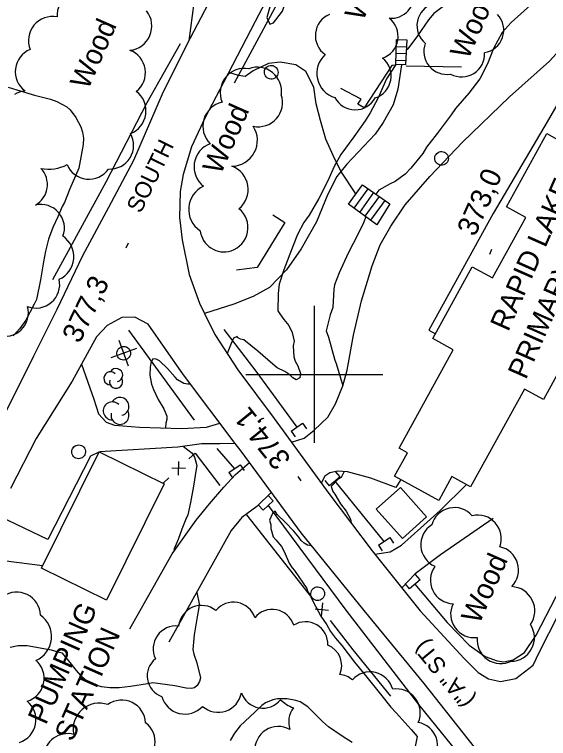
# Model space of a CAD drawing. Extents: x 287698 to 290158, y 5234163 to 5237182.
# Drawn here: x 288956.3 to 289034.2, y 5234946.9 to 5235052.5 of the extents above; entities that cross this region are included whole.
import ezdxf

# ---------------------------------------------------------------- set-up
doc = ezdxf.new("R2010")
doc.units = 0
for name, color, linetype in [('Niveau 19', 7, 'Continuous'), ('Niveau 2', 7, 'Continuous'), ('Niveau 21', 7, 'Continuous'), ('Niveau 22', 7, 'Continuous'), ('Niveau 26', 7, 'Continuous'), ('Niveau 3', 7, 'Continuous'), ('Niveau 31', 7, 'Continuous'), ('Niveau 36', 7, 'Continuous'), ('Niveau 37', 7, 'Continuous'), ('Niveau 4', 7, 'Continuous'), ('Niveau 44', 7, 'Continuous'), ('Niveau 52', 7, 'Continuous'), ('Niveau 61', 7, 'Continuous')]:
    doc.layers.add(name, color=color, linetype=linetype)

msp = doc.modelspace()

# ---------------------------------------------------------------- linework, layer by layer
at = {"layer": 'Niveau 19'}
for points in [[(289004.79, 5235000.62), (289005.74, 5235005.7), (289006.89, 5235010.71), (289008.44, 5235015.84), (289009.63, 5235018.86), (289011.17, 5235021.61), (289013.24, 5235024.72), (289016.85, 5235028.86), (289021.61, 5235033.87), (289028.5, 5235040.45), (289034.33, 5235045.64), (289037.74, 5235049.4), (289039.43, 5235050.57), (289040.82, 5235051.09), (289041.74, 5235050.93), (289041.82, 5235050.31), (289033.96, 5235036.83), (289026.11, 5235023.43), (289016.69, 5235006.42), (289017.68, 5235005.9)], [(288966.05, 5235001.48), (288967.83, 5234996.38), (288968.52, 5234994.23), (288969.65, 5234993.01), (288970.88, 5234992.61), (288974.5, 5234992.32), (288980.62, 5234992.11), (288984.29, 5234992.32), (288986.23, 5234992.9)], [(288996.66, 5234990.1), (288998.52, 5234990.68), (288999.97, 5234991.87), (289001.99, 5234993.75), (289003.09, 5234995.72), (289004.18, 5234998.31), (289004.79, 5235000.62)], [(288988.48, 5234989.93), (288986.23, 5234989.87), (288983.53, 5234989.85), (288980.08, 5234989.39), (288968.66, 5234988.69)], [(288968.57, 5234988.67), (288967.38, 5234988.09), (288961.11, 5234975.94), (288954.23, 5234979.21)], [(288973.09, 5234962.9), (288979.25, 5234973.84), (288982.77, 5234978.76), (288984.72, 5234981.14), (288986.8, 5234983.53), (288988.5, 5234985.42), (288990.56, 5234987.14)], [(289012.62, 5234984.65), (289011.9, 5234983.51), (289008.27, 5234984.88), (289004.87, 5234985.78), (289003.41, 5234985.88), (289002.29, 5234985.65), (289001.53, 5234985.15), (289001.02, 5234984.12)], [(289008.86, 5234973.76), (289011.08, 5234974.11), (289012.73, 5234975.08), (289018.36, 5234980.16), (289022.21, 5234983.93)], [(288993.74, 5234982.81), (288991.61, 5234980.73), (288989.42, 5234979.15), (288987.88, 5234977.21), (288985.54, 5234973.03), (288978.8, 5234960.96)], [(289026.09, 5234978.98), (289018.44, 5234973.68), (289014.74, 5234970.9), (289012.76, 5234968.87)]]:
    msp.add_lwpolyline(points, dxfattribs=at)
at = {"layer": 'Niveau 2'}
for points in [[(289051.27, 5235069.47), (289050.2, 5235069.09), (289049.08, 5235068.49), (289046.69, 5235067.28), (289044.08, 5235065.89), (289042.98, 5235065.14), (289040.84, 5235063.5), (289039.7, 5235062.38), (289037.52, 5235060.36), (289036.88, 5235059.56), (289034.51, 5235056.79), (289032.96, 5235055.15), (289030.6, 5235052.99), (289028.71, 5235051.3), (289027.41, 5235049.85), (289026.16, 5235047.51), (289025.26, 5235045.26), (289024.15, 5235043.09)], [(289026.93, 5235066.78), (289027.5, 5235066.36), (289027.97, 5235065.24), (289027.91, 5235064.67), (289027.08, 5235062.78), (289026.05, 5235060.79), (289024.34, 5235058.1), (289023.47, 5235057.16), (289021.17, 5235055.2), (289019.91, 5235054.46), (289017.46, 5235052.62), (289016.65, 5235051.69), (289015.08, 5235049.37), (289013.65, 5235047.48), (289013.42, 5235047.24)], [(288994.71, 5235057.81), (288994.92, 5235057.5), (288994.72, 5235056.91), (288994.39, 5235056.34), (288993.97, 5235055.07), (288993.65, 5235054.09), (288993.07, 5235052.04), (288993.51, 5235051.07), (288994.04, 5235051.24), (288994.37, 5235051.69), (288995.38, 5235052.97), (288995.63, 5235053.68), (288995.89, 5235054.12), (288997.35, 5235055.31), (288997.35, 5235055.31)], [(289011.91, 5235045.2), (289010.53, 5235043.11)], [(289010.53, 5235043.11), (289009.31, 5235040.34), (289008.17, 5235038.11), (289007.44, 5235036.94), (289005.79, 5235034.64), (289003.87, 5235032.07), (289002.88, 5235030.31), (289001.96, 5235028.23), (289000.67, 5235025.65), (288999.25, 5235023.21), (288998.49, 5235022.13), (288997.56, 5235020.37), (288996.92, 5235018.8), (288995.54, 5235015.23), (288994.89, 5235013.17), (288994.8, 5235012.27), (288994.71, 5235011.76)], [(289024.15, 5235043.09), (289022.53, 5235040.99), (289020.6, 5235038.76), (289019.99, 5235037.86), (289017.91, 5235035.14), (289016.35, 5235033.1), (289015.84, 5235032.22), (289014.11, 5235030.06), (289013.25, 5235029.19), (289011.82, 5235028.13), (289011.09, 5235027.78), (289009.4, 5235026.86), (289008.97, 5235026.28)], [(288955.33, 5235041.85), (288956.6, 5235041.46), (288959.21, 5235040.72), (288961.54, 5235040.11), (288962.44, 5235039.78), (288963.9, 5235039), (288964.38, 5235038.57), (288965.22, 5235037.45), (288965.93, 5235036.1), (288966.2, 5235035.3), (288966.35, 5235034.44), (288966.29, 5235033.5), (288966.1, 5235032.42), (288965.64, 5235030.06), (288965.19, 5235028.92), (288964.32, 5235027.05), (288963.54, 5235025.07), (288963.21, 5235024.46), (288962.58, 5235022.98), (288961.84, 5235021.43), (288961.25, 5235019.71), (288960.78, 5235017.94), (288960.51, 5235016.38), (288960.05, 5235013.78), (288959.46, 5235010.9), (288959.13, 5235010.21), (288957.93, 5235007.9), (288957.03, 5235006.66), (288956.09, 5235005.63)], [(289007.53, 5235022.97), (289007.18, 5235022.1), (289006.4, 5235020.49), (289004.94, 5235017.65), (289003.61, 5235014.79), (289002.94, 5235013.07), (289002.84, 5235012.4), (289002.73, 5235009.74), (289002.31, 5235008.7), (289001.76, 5235006.34), (289002.08, 5235005.41), (289003.01, 5235002.05), (289003.19, 5235001.56)], [(288994.71, 5235011.76), (288994.7, 5235009.27), (288994.97, 5235008.84), (288995.55, 5235007.99), (288996.31, 5235007.1), (288996.78, 5235006.08), (288997.05, 5235004.86), (288996.93, 5235004.17), (288997, 5235002.57), (288997.23, 5235001.92), (288997.61, 5235001.25), (288997.98, 5235000.13), (288997.88, 5234999.51), (288997.37, 5234999.18), (288996.87, 5234999.47), (288996.45, 5234999.93), (288995.7, 5235000.39), (288994.6, 5235000.97), (288993.98, 5235001.48), (288991.75, 5235003.38), (288989.73, 5235005.01), (288989.24, 5235005.14), (288988.8, 5235005.38), (288988.75, 5235005.51)], [(288988.75, 5235005.51), (288988.21, 5235005.28), (288987.89, 5235004.5), (288987.29, 5235003.06)], [(288981.93, 5234998.57), (288981.56, 5234998.55), (288980.97, 5234998.66), (288980.05, 5234999.19), (288979.72, 5234999.61), (288978.6, 5235000.86), (288977.43, 5235001.98), (288976.95, 5235002.23), (288976.45, 5235002.26), (288976.15, 5235001.62), (288976.05, 5235001.03), (288976, 5234999.86), (288976.27, 5234998.57), (288976.56, 5234997.81), (288977.25, 5234996.35), (288978.04, 5234994.95), (288978.51, 5234993.91), (288978.48, 5234993.41), (288978.35, 5234992.87), (288978.3, 5234992.19)], [(289003.19, 5235001.56), (289004.18, 5234998.3)], [(288980.9, 5234989.5), (288982.2, 5234988.49), (288982.55, 5234987.92), (288982.88, 5234986.7), (288982.79, 5234986.19), (288982.37, 5234983.69), (288981.93, 5234981.31), (288981.54, 5234979.53), (288981.24, 5234978.87), (288980.66, 5234977.43), (288980.13, 5234975.92), (288979.57, 5234974.57), (288979.45, 5234974.12)], [(289004.36, 5234985.82), (289003.93, 5234984.95), (289003.48, 5234984.7), (289002.47, 5234983.66), (289002.72, 5234982.92), (289003.01, 5234982.51), (289003.85, 5234981.12), (289004.63, 5234980.05), (289005.29, 5234978.86), (289005.37, 5234978.33)], [(288999.62, 5234975), (288998.99, 5234975.11), (288998.54, 5234975.36), (288998.11, 5234975.78), (288997.77, 5234976.26), (288997.03, 5234977.11), (288995.76, 5234978.43), (288994.57, 5234979.55), (288994.32, 5234980.06), (288993.89, 5234979.69), (288993.45, 5234978.73), (288993.68, 5234978.06), (288993.67, 5234977.54), (288994, 5234976.32), (288994.41, 5234975.86), (288995.22, 5234974.91), (288995.59, 5234974.15), (288996.35, 5234972.45), (288996.77, 5234971.77), (288997.13, 5234971.38)], [(288997.13, 5234971.38), (288998.91, 5234968.79), (288999.04, 5234968.28), (288999.36, 5234967.88), (288999.63, 5234967.22), (289000.2, 5234966.21), (289000.98, 5234964.73), (289001.83, 5234963.48), (289002.39, 5234962.51), (289003.09, 5234961.52), (289004, 5234960.46), (289005.87, 5234958.04), (289007.66, 5234955.86), (289009.68, 5234953.37), (289011.15, 5234951.48), (289011.94, 5234950.63), (289014.15, 5234948.23), (289014.99, 5234947.21), (289014.9, 5234946.7), (289014.59, 5234944.99)], [(288982.85, 5234968.21), (288983.21, 5234966.56), (288983.15, 5234966), (288982.92, 5234964.66), (288982.46, 5234962.04), (288982.27, 5234959.86), (288982.42, 5234959.21), (288982.85, 5234957.93), (288983.38, 5234955.75), (288983.26, 5234955.2), (288982.94, 5234954.65), (288982.55, 5234954.29), (288982.02, 5234954.18), (288981.31, 5234954.26), (288979.65, 5234954.56), (288976.46, 5234955), (288975.67, 5234954.89), (288973.18, 5234954.48), (288971.56, 5234954.28), (288970.18, 5234954.28), (288968.95, 5234954.45), (288967.85, 5234954.79), (288966.63, 5234955.47), (288965.93, 5234956.08), (288965.32, 5234956.8), (288964.22, 5234958.25), (288963.29, 5234959.33), (288962.78, 5234959.44), (288961.65, 5234959.8), (288961.1, 5234959.9), (288958.11, 5234960.43), (288956.81, 5234960.43), (288955.64, 5234960.15)], [(289005.53, 5234946.32), (289004.08, 5234947.23), (289002.09, 5234948.59), (289001.19, 5234949.36), (289000.35, 5234950.24), (288999.05, 5234951.51), (288997.94, 5234952.23), (288997.31, 5234952.44), (288996.03, 5234952.67), (288994.63, 5234952.69), (288993.98, 5234952.56), (288992.9, 5234952.12), (288992.36, 5234951.71), (288991.32, 5234950.74), (288989.18, 5234948.74), (288988.34, 5234947.67), (288987.71, 5234946.6)]]:
    msp.add_lwpolyline(points, dxfattribs=at)
at = {"layer": 'Niveau 21'}
for points in [[(288996.82, 5235061.84), (288991.37, 5235051.45), (288986.77, 5235042.53), (288984.03, 5235037.33), (288982.09, 5235033.16), (288980.87, 5235029.13), (288980.44, 5235026.67), (288980.36, 5235022.86), (288980.74, 5235019.63), (288981.73, 5235014.54), (288983.25, 5235010.37), (288983.97, 5235008.89), (288985.49, 5235005.79), (288988.87, 5235000.65), (288994.14, 5234993.55), (289002.12, 5234982.61), (289008.45, 5234974.27), (289015.45, 5234965.5), (289021.85, 5234958.58), (289023.92, 5234956.51), (289025.42, 5234955.6), (289027.16, 5234955.23), (289029.39, 5234955.63), (289031.91, 5234957.6), (289032.82, 5234959.43), (289035.7, 5234965.06)], [(288955.03, 5234994.58), (288959.1, 5235002.7), (288962.5, 5235009.51), (288966.23, 5235017.34), (288970.05, 5235024.36), (288973.7, 5235031.25), (288977.86, 5235040.9), (288981.43, 5235048.03), (288986.14, 5235057.09)], [(289025.77, 5234942.63), (289016.04, 5234954.94), (289007.29, 5234965.56), (288998.1, 5234976.87), (288989.35, 5234988.79), (288988.48, 5234989.93), (288980.91, 5234999.91), (288975.77, 5235007.33), (288973.81, 5235008.35), (288971.91, 5235008.28), (288969.78, 5235007.11), (288968.25, 5235005.47), (288964.69, 5234999.01), (288959.42, 5234990.64), (288955.67, 5234983.34)]]:
    msp.add_lwpolyline(points, dxfattribs=at)
at = {"layer": 'Niveau 22'}
for points in [[(289011.91, 5235045.17), (289011.98, 5235048.82), (289013.5, 5235048.77), (289013.32, 5235045.13), (289011.91, 5235045.17)], [(289011.96, 5235047.82), (289013.45, 5235047.77)], [(289011.94, 5235046.82), (289013.4, 5235046.77)], [(289006.08, 5235026.31), (289003.89, 5235029.6), (289002.78, 5235031.93), (289001.67, 5235034.28), (289000.89, 5235037.03), (289000.27, 5235039.46), (288999.94, 5235041.87), (288998.76, 5235044.15), (288997.29, 5235045.14), (288995.05, 5235045.5), (288993.34, 5235045.33), (288991.1, 5235044.24), (288989.94, 5235043.43), (288988.94, 5235043.56), (288987.54, 5235044.02)], [(289011.92, 5235045.82), (289013.35, 5235045.77)], [(289012.73, 5235045.15), (289012.19, 5235041.58), (289011.49, 5235039.31), (289010.04, 5235036.74), (289008.87, 5235035.04), (289004.74, 5235030.65), (289003.29, 5235028.87), (289002, 5235026.26), (289000.32, 5235022.25), (288998.1, 5235018.29), (288995.96, 5235015.26), (288993.49, 5235012.65), (288991.11, 5235011.36), (288988.25, 5235010.24), (288983.97, 5235008.89)], [(289009.15, 5235021.8), (289005, 5235024.8), (289007.03, 5235027.63), (289011.03, 5235024.86), (289009.15, 5235021.8)], [(289005.81, 5235024.22), (289005.81, 5235024.22), (289007.85, 5235027.06)], [(289006.63, 5235023.62), (289008.68, 5235026.49)], [(289007.43, 5235023.04), (289009.5, 5235025.92)], [(289008.24, 5235022.46), (289010.32, 5235025.35)]]:
    msp.add_lwpolyline(points, dxfattribs=at)
at = {"layer": 'Niveau 26'}
for p, q in [((288996.62, 5234991.71), (288998.28, 5234992.86)), ((288998.28, 5234992.86), (288998.85, 5234992.04)), ((288996.62, 5234991.71), (288997.19, 5234990.89)), ((288987.54, 5234985.67), (288989.2, 5234986.82)), ((288989.2, 5234986.82), (288989.77, 5234986)), ((288987.54, 5234985.67), (288988.11, 5234984.85)), ((289003.76, 5234985.06), (289003.1, 5234985.82)), ((289002.23, 5234983.74), (289001.57, 5234984.5)), ((289003.76, 5234985.06), (289002.23, 5234983.74)), ((288994.01, 5234981.56), (288993.33, 5234982.29)), ((288992.53, 5234980.18), (288991.85, 5234980.92)), ((288994.01, 5234981.56), (288992.53, 5234980.18)), ((289009.35, 5234975.07), (289011.01, 5234976.22)), ((289011.01, 5234976.22), (289011.58, 5234975.4)), ((289009.35, 5234975.07), (289009.92, 5234974.25)), ((289015.43, 5234970.05), (289014.79, 5234970.81)), ((289013.89, 5234968.74), (289013.25, 5234969.5)), ((289015.43, 5234970.05), (289013.89, 5234968.74))]:
    msp.add_line(p, q, dxfattribs=at)
at = {"layer": 'Niveau 3'}
for p, q in [((288972.56, 5235018.44), (288972.88, 5235019.17)), ((289025.6, 5235017.51), (289025.92, 5235018.24)), ((288998.1, 5234984.48), (288997.63, 5234985.11))]:
    msp.add_line(p, q, dxfattribs=at)
at = {"layer": 'Niveau 31'}
msp.add_lwpolyline([(289039.2, 5235006.79), (289033.44, 5234996.32), (289030.66, 5234997.86), (289022.81, 5234983.6), (289020.08, 5234985.1), (289018.16, 5234981.6), (289011.72, 5234985.14), (289013.6, 5234988.56), (289012.37, 5234989.23), (289020.27, 5235003.59), (289017.31, 5235005.22), (289023.05, 5235015.67), (289026, 5235014.05), (289030.85, 5235022.87), (289028.04, 5235024.42), (289033.92, 5235035.12), (289036.72, 5235033.58)], dxfattribs=at)
for points in [[(288978.1, 5234984.03), (288969.7, 5234967.07), (288960.21, 5234971.76), (288968.6, 5234988.72)], [(289012.86, 5234976.06), (289009.04, 5234980.34), (289012.56, 5234983.48), (289016.38, 5234979.2)]]:
    msp.add_lwpolyline(points, close=True, dxfattribs=at)
at = {"layer": 'Niveau 36'}
for p, q in [((288972.89, 5235001.2), (288971.52, 5235004.95)), ((288974.08, 5235003.76), (288970.33, 5235002.39))]:
    msp.add_line(p, q, dxfattribs=at)
for centre, major_axis in [((288993.72, 5235044.05), (0.908, -0.42)), ((289018.57, 5235031.48), (0.908, -0.42)), ((288972.2, 5235003.08), (-0.907, 0.42)), ((288965.62, 5234988.7), (0.908, -0.42)), ((289000.5, 5234968.01), (0.908, -0.42))]:
    msp.add_ellipse(centre, major_axis=major_axis, ratio=0.999982, dxfattribs=at)
at = {"layer": 'Niveau 37'}
for p, q in [((288980.2, 5234985.29), (288980.26, 5234987.29)), ((288981.22, 5234986.26), (288979.22, 5234986.32)), ((288977.95, 5234984.11), (288978.77, 5234984.91)), ((288999.84, 5234967.23), (288990.18, 5234979.5)), ((289001.21, 5234966.67), (289001, 5234964.67)), ((289002.1, 5234965.57), (289000.11, 5234965.78))]:
    msp.add_line(p, q, dxfattribs=at)
for points in [[(289011.79, 5235045.07), (289011.32, 5235045.05), (289007.3, 5235038.88), (289006.38, 5235039.4), (289006.85, 5235040.13), (289003.88, 5235041.69)], [(289013.4, 5235044.99), (289021.49, 5235044.82)], [(288993.97, 5235023.26), (288995.72, 5235022.15), (288991.66, 5235015.6), (288988.66, 5235015.17)], [(288981.68, 5234987.66), (288982.61, 5234988.51), (288986.22, 5234983.8)], [(288960.36, 5234972.06), (288954.65, 5234972.79), (288952.96, 5234967.76)], [(289011.19, 5234953.07), (289005.69, 5234959.81), (289002.37, 5234964.12)]]:
    msp.add_lwpolyline(points, dxfattribs=at)
at = {"layer": 'Niveau 4'}
for points in [[(288988.36, 5235042.48), (288995.26, 5235055.33), (289001.17, 5235065.91), (289007.49, 5235077.71)], [(288961.87, 5235013.82), (288969.64, 5235028.05), (288975.64, 5235039.62), (288980.49, 5235048.23)], [(288972.89, 5235006.43), (288982.48, 5234993.31)], [(288986.8, 5235006.52), (288991.5, 5235000.47), (288997.44, 5234992.28)], [(288985.79, 5234989.17), (288988.36, 5234986.24)], [(289014.67, 5234969.4), (289019.41, 5234963.81), (289022.6, 5234960.49), (289024.91, 5234958.84), (289026.69, 5234958.22), (289027.66, 5234958.07), (289029.04, 5234958.38), (289030.66, 5234959.43), (289032.39, 5234961.99), (289035.23, 5234967.5), (289045.97, 5234986.91)], [(289003, 5234984.41), (289010.17, 5234975.64)], [(288993.28, 5234980.88), (289004.62, 5234965.6), (289015.19, 5234951.84), (289022.45, 5234942.9), (289032.88, 5234929.75)]]:
    msp.add_lwpolyline(points, dxfattribs=at)
at = {"layer": 'Niveau 44'}
for centre, radius, start, end in [((288959.85, 5235044.13), 3.47, 111.9228, 233.8974), ((288971.91, 5235043.99), 3.46, 307.954, 69.9125), ((288991.69, 5235041.23), 3.55, 352.2793, 110.2915), ((288971.9, 5235038.42), 3.55, 291.0687, 53.0104), ((288987.37, 5235036.17), 3.62, 103.066, 224.9934), ((288986.04, 5235030.25), 3.58, 110.1857, 232.1548), ((288986.77, 5235026.95), 3.59, 308.5956, 70.6591), ((288985.41, 5235024.04), 3.73, 114.6651, 236.3485), ((288986.86, 5235021.39), 3.54, 187.2928, 286.6177), ((288970.27, 5234999.41), 0.961, 44.1154, 269.804), ((288971.09, 5234999.89), 0.961, 282.2692, 149.7263), ((288971.09, 5234998.93), 0.961, 166.9369, 29.6212), ((288970.53, 5234994.67), 1.31, 44.1154, 269.804), ((288971.66, 5234995.33), 1.31, 282.2692, 149.7263), ((288971.66, 5234994.02), 1.31, 166.9369, 29.6212), ((289020.44, 5234977.14), 3.43, 40.8347, 164.7152), ((289018.99, 5234975.15), 3.45, 122.6577, 245.687), ((289028.64, 5234965.52), 3.53, 325.3204, 87.3122), ((288983.56, 5234962.92), 3.38, 51.7999, 173.604), ((288988.2, 5234963.47), 3.31, 18.5246, 140.3336), ((288993.87, 5234962.44), 3.28, 17.477, 140.7594), ((288979.85, 5234959.97), 3.35, 83.925, 205.7057), ((288998.71, 5234960.64), 3.28, 357.9457, 121.5557), ((289028.68, 5234961.6), 3.44, 270.1252, 33.6299), ((289027.21, 5234961.27), 3.45, 173.7406, 296.9998), ((289000.72, 5234957.5), 3.28, 337.2676, 67.2313), ((288978.81, 5234956.04), 3.18, 128.6435, 250.2472), ((288985.99, 5234954.15), 3.43, 228.2463, 350.1353), ((288992.5, 5234954.64), 3.31, 199.0369, 321.0619), ((288981.13, 5234953.97), 3.51, 195.2448, 317.2706), ((288968.61, 5234948.28), 3.78, 70.275, 192.1131)]:
    msp.add_arc(centre, radius, start, end, dxfattribs=at)
for centre, major_axis, ratio, start_param, end_param in [((288965.96, 5235052.31), (0.16, -3.49), 0.999984, 2.592628, 4.722688), ((289011.23, 5235055.26), (1.85, 2.79), 0.999984, 3.634542, 5.491009), ((289018.32, 5235050.84), (-3.13, 1.17), 0.997511, 5.368714, 7.52601), ((288972.74, 5235050.79), (3.28, -1.4), 0.999995, 5.218637, 7.350511), ((288961.84, 5235048.64), (-2.36, 2.64), 0.999838, 5.371532, 7.499147), ((289003.52, 5235049.37), (2.73, -1.96), 0.999983, 2.590084, 4.721361), ((289008.9, 5235049.27), (0.54, 3.29), 0.999984, 3.631216, 5.793562), ((289024.3, 5235050.2), (3.11, -1.23), 0.997208, 5.250213, 7.405599), ((289019.33, 5235047.08), (3.17, -1.07), 0.99872, 3.107508, 5.206457), ((289004.03, 5235043.88), (-3.58, -0.8), 0.999995, 5.221365, 7.350753), ((289021.5, 5235046.71), (2.86, -1.74), 0.998366, 4.757043, 6.887575), ((289007.86, 5235043.5), (0.61, 3.3), 0.999984, 3.637173, 5.787605), ((288989.81, 5235041.08), (-2.22, -2.76), 0.999986, 3.633361, 5.791417), ((288958.18, 5235037.66), (-3.39, 1.44), 0.999826, 5.216222, 5.659068), ((288991.83, 5235039.64), (2.28, 2.71), 0.999986, 3.635137, 5.732219), ((289005.96, 5235041.91), (3.34, -0.03), 0.999984, 3.63295, 5.791829), ((288987.91, 5235034.13), (3.34, -1.8), 0.999995, 5.219203, 7.345696), ((288970.19, 5235033.39), (1.82, 2.94), 0.999985, 3.635498, 5.78928), ((288961.28, 5235035.42), (-2.93, -4.67), 0.999923, 0.35011, 1.064292), ((288967.13, 5235031.89), (3.43, -0.37), 0.999985, 3.63543, 5.789348), ((288957.64, 5235027.66), (3.12, 1.44), 0.997146, 4.794454, 6.613052), ((288960.13, 5235021.34), (-2.76, 2.04), 0.997482, 3.419001, 5.583729), ((288986.79, 5235021.39), (0.65, 3.48), 0.999986, 3.634589, 5.790189), ((288961.32, 5235017.15), (3.5, -0.86), 0.999844, 5.369183, 7.49819), ((288959.43, 5235013.09), (2.61, 2.25), 0.991938, 3.63392, 5.790858), ((288954.87, 5235008.95), (3.23, 1.18), 0.991049, 4.054825, 6.209846), ((289023.84, 5234976.04), (1.6, 3.05), 0.999901, 4.846983, 7.001464), ((289026.33, 5234971.47), (3.32, 1), 0.999951, 5.217226, 7.346052), ((289020.36, 5234969.99), (1.51, -3.08), 0.999985, 3.631909, 5.792869), ((288956.58, 5234964.78), (-0.59, 3.42), 0.999534, 4.570625, 6.723711), ((289023.33, 5234965.05), (2.01, -2.79), 0.999985, 3.633498, 5.791281), ((288957.89, 5234961.77), (3.77, -0.37), 0.999776, 5.219529, 7.345667), ((288957.09, 5234955.68), (3.42, -0.74), 0.999656, 5.220749, 7.343755), ((289008.14, 5234953.19), (-3.34, 0.77), 0.999938, 3.636651, 5.788127), ((289003.35, 5234952.84), (-3.18, -1.27), 0.999862, 3.632332, 4.220324), ((289011.97, 5234950.64), (2.77, 2.14), 0.999952, 5.215945, 7.348429), ((288971.93, 5234949.04), (-3.12, 1.5), 0.999985, 3.63489, 5.789888), ((288999.25, 5234957.1), (1.93, -5.87), 0.998837, 5.220046, 5.583796), ((288955.93, 5234949.64), (1.76, 2.99), 0.999586, 3.984847, 6.137782), ((288999.69, 5234949.3), (-2.35, -2.49), 0.99986, 4.821613, 5.787175), ((289014.54, 5234945.85), (3.27, 1.11), 0.998925, 5.217696, 7.34218), ((288973.33, 5234946.41), (0.49, 3.43), 0.999625, 3.634483, 5.790295), ((288994.76, 5234945.24), (-2.89, -1.84), 0.999862, 3.633416, 5.791362), ((288964, 5234944.16), (-2.37, -2.51), 0.999761, 3.6306, 5.438132)]:
    msp.add_ellipse(centre, major_axis=major_axis, ratio=ratio, start_param=start_param, end_param=end_param, dxfattribs=at)
at = {"layer": 'Niveau 52'}
msp.add_lwpolyline([(288981.74, 5235048.64), (288982.49, 5235054.18), (288982.68, 5235058.13), (288982.58, 5235062.04), (288982.09, 5235065.28), (288980.9, 5235067.82), (288979.25, 5235070.33), (288976.87, 5235072.88), (288974.32, 5235074.87), (288967.26, 5235079.31)], dxfattribs=at)
at = {"layer": 'Niveau 61'}
for points in [[(289000, 5235010), (289000, 5235000), (289000, 5234990)], [(288990, 5235000), (289000, 5235000), (289010, 5235000)]]:
    msp.add_lwpolyline(points, dxfattribs=at)

# ---------------------------------------------------------------- texts
at = {"layer": 'Niveau 21'}
for s, rotation, p in [('SOUTH', 63.9654, (288974.67, 5235023.35)), ('("A" ST)', 129.3163, (289023.51, 5234952.58))]:
    msp.add_text(s, height=2.4, rotation=rotation, dxfattribs=at).set_placement(p)
at = {"layer": 'Niveau 3'}
for s, rotation, p in [('373,0', 66.1217, (289023.44, 5235019.95)), ('377,3', 64.0125, (288965.77, 5235004.37)), ('374,1', 128.8617, (288996.73, 5234987.66))]:
    msp.add_text(s, height=3, rotation=rotation, dxfattribs=at).set_placement(p)
at = {"layer": 'Niveau 31'}
for s, p in [('PRIMARY SCHOOL', (289030.87, 5234999.12)), ('RAPID LAKE', (289028.29, 5235006.11)), ('PUMPING', (288960.84, 5234948.77)), ('STATION', (288964.74, 5234946.31))]:
    msp.add_text(s, height=3, rotation=66.1212, dxfattribs=at).set_placement(p)
at = {"layer": 'Niveau 44'}
for p in [(289007.08, 5235051.35), (289022.44, 5235045.76), (288967, 5235041.36), (288986.34, 5235028.97), (289024.06, 5234963.43)]:
    msp.add_text('Wood', height=3, rotation=66.1217, dxfattribs=at).set_placement(p)

doc.saveas('drawing.dxf')
